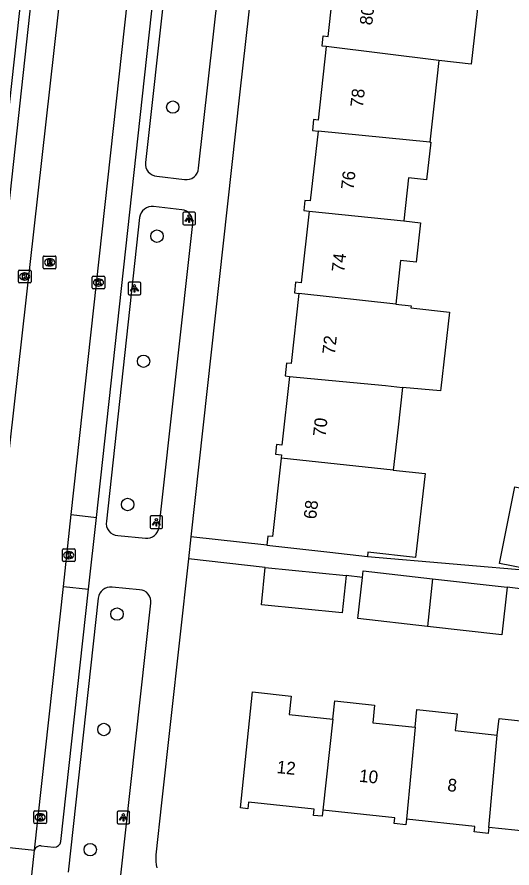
# Model space of a CAD drawing. Extents: x 162026 to 163499, y 387297 to 388169.
# Drawn here: x 162312.4 to 162351.5, y 387997 to 388064.1 of the extents above; entities that cross this region are included whole.
import ezdxf

# ---------------------------------------------------------------- set-up
doc = ezdxf.new("R2010")
doc.units = 0
for name, color, linetype in [('IMGEO_Boom', 7, 'Continuous'), ('IMGEO_Kolk', 7, 'Continuous'), ('IMGEO_Lichtpunt', 7, 'Continuous'), ('IMGEO_Pand', 7, 'Continuous'), ('IMGEO_Pand_nummerreeks', 7, 'Continuous'), ('IMGEO_Rijbaan_lokaal_gesloten', 7, 'Continuous'), ('IMGEO_Rioolput', 7, 'Continuous'), ('IMGEO_Voetpad_open', 7, 'Continuous')]:
    doc.layers.add(name, color=color, linetype=linetype)

msp = doc.modelspace()

# ---------------------------------------------------------------- linework, layer by layer
at = {"layer": 'IMGEO_Boom'}
for centre in [(162324.69, 388057.034), (162323.442, 388046.854), (162322.384, 388036.988), (162321.128, 388025.69), (162320.289, 388017.05), (162319.253, 388007.946), (162318.176, 387998.47)]:
    msp.add_circle(centre, 0.489, dxfattribs=at)
at = {"layer": 'IMGEO_Kolk'}
for p, q in [((162312.503, 388043.247), (162312.503, 388044.099)), ((162312.578, 388044.173), (162313.43, 388044.173)), ((162312.991, 388043.953), (162313.016, 388043.953)), ((162313.504, 388044.099), (162313.504, 388043.247)), ((162313.43, 388043.173), (162312.578, 388043.173)), ((162313.014, 388043.393), (162312.989, 388043.393)), ((162318.325, 388042.777), (162318.325, 388043.629)), ((162318.4, 388043.703), (162319.252, 388043.703)), ((162318.813, 388043.483), (162318.838, 388043.483)), ((162319.326, 388043.629), (162319.326, 388042.777)), ((162319.252, 388042.703), (162318.4, 388042.703)), ((162318.836, 388042.923), (162318.811, 388042.923)), ((162315.979, 388021.267), (162315.979, 388022.119)), ((162316.054, 388022.193), (162316.906, 388022.193)), ((162316.467, 388021.973), (162316.492, 388021.973)), ((162316.98, 388022.119), (162316.98, 388021.267)), ((162316.906, 388021.193), (162316.054, 388021.193)), ((162316.49, 388021.413), (162316.465, 388021.413)), ((162313.726, 388000.597), (162313.726, 388001.449)), ((162313.801, 388001.523), (162314.653, 388001.523)), ((162314.214, 388001.303), (162314.239, 388001.303)), ((162314.727, 388001.449), (162314.727, 388000.597)), ((162314.653, 388000.523), (162313.801, 388000.523)), ((162314.237, 388000.743), (162314.212, 388000.743))]:
    msp.add_line(p, q, dxfattribs=at)
for points in [[(162312.503, 388043.247), (162312.503, 388044.099)], [(162312.578, 388044.173), (162313.43, 388044.173)], [(162312.824, 388043.873), (162312.947, 388043.873), (162312.947, 388043.722), (162313.077, 388043.873), (162313.241, 388043.873), (162313.095, 388043.722), (162313.248, 388043.473), (162313.096, 388043.473), (162313.011, 388043.637), (162312.947, 388043.57), (162312.947, 388043.473), (162312.824, 388043.473), (162312.824, 388043.873)], [(162313.504, 388044.099), (162313.504, 388043.247)], [(162313.43, 388043.173), (162312.578, 388043.173)], [(162318.325, 388042.777), (162318.325, 388043.629)], [(162318.4, 388043.703), (162319.252, 388043.703)], [(162318.646, 388043.403), (162318.769, 388043.403), (162318.769, 388043.252), (162318.899, 388043.403), (162319.063, 388043.403), (162318.917, 388043.252), (162319.07, 388043.003), (162318.918, 388043.003), (162318.833, 388043.167), (162318.769, 388043.1), (162318.769, 388043.003), (162318.646, 388043.003), (162318.646, 388043.403)], [(162319.326, 388043.629), (162319.326, 388042.777)], [(162319.252, 388042.703), (162318.4, 388042.703)], [(162315.979, 388021.267), (162315.979, 388022.119)], [(162316.054, 388022.193), (162316.906, 388022.193)], [(162316.3, 388021.893), (162316.423, 388021.893), (162316.423, 388021.742), (162316.553, 388021.893), (162316.717, 388021.893), (162316.571, 388021.742), (162316.724, 388021.493), (162316.572, 388021.493), (162316.487, 388021.657), (162316.423, 388021.59), (162316.423, 388021.493), (162316.3, 388021.493), (162316.3, 388021.893)], [(162316.98, 388022.119), (162316.98, 388021.267)], [(162316.906, 388021.193), (162316.054, 388021.193)], [(162313.726, 388000.597), (162313.726, 388001.449)], [(162313.801, 388001.523), (162314.653, 388001.523)], [(162314.047, 388001.223), (162314.17, 388001.223), (162314.17, 388001.072), (162314.3, 388001.223), (162314.464, 388001.223), (162314.318, 388001.072), (162314.471, 388000.823), (162314.319, 388000.823), (162314.234, 388000.987), (162314.17, 388000.92), (162314.17, 388000.823), (162314.047, 388000.823), (162314.047, 388001.223)], [(162314.727, 388001.449), (162314.727, 388000.597)], [(162314.653, 388000.523), (162313.801, 388000.523)]]:
    msp.add_lwpolyline(points, dxfattribs=at)
for centre, start, end in [((162312.58, 388044.097), 91.55205, 178.44795), ((162312.58, 388044.097), 91.55205, 178.44795), ((162313.428, 388044.097), 1.55205, 88.44795), ((162313.428, 388044.097), 1.55205, 88.44795), ((162312.58, 388043.249), 181.55205, 268.44795), ((162312.58, 388043.249), 181.55205, 268.44795), ((162313.428, 388043.249), 271.55205, 358.44795), ((162313.428, 388043.249), 271.55205, 358.44795), ((162318.402, 388043.627), 91.55205, 178.44795), ((162318.402, 388043.627), 91.55205, 178.44795), ((162319.25, 388043.627), 1.55205, 88.44795), ((162319.25, 388043.627), 1.55205, 88.44795), ((162318.402, 388042.779), 181.55205, 268.44795), ((162318.402, 388042.779), 181.55205, 268.44795), ((162319.25, 388042.779), 271.55205, 358.44795), ((162319.25, 388042.779), 271.55205, 358.44795), ((162316.056, 388022.117), 91.55205, 178.44795), ((162316.056, 388022.117), 91.55205, 178.44795), ((162316.904, 388022.117), 1.55205, 88.44795), ((162316.904, 388022.117), 1.55205, 88.44795), ((162316.056, 388021.269), 181.55205, 268.44795), ((162316.056, 388021.269), 181.55205, 268.44795), ((162316.904, 388021.269), 271.55205, 358.44795), ((162316.904, 388021.269), 271.55205, 358.44795), ((162313.803, 388001.447), 91.55205, 178.44795), ((162313.803, 388001.447), 91.55205, 178.44795), ((162314.651, 388001.447), 1.55205, 88.44795), ((162314.651, 388001.447), 1.55205, 88.44795), ((162313.803, 388000.599), 181.55205, 268.44795), ((162313.803, 388000.599), 181.55205, 268.44795), ((162314.651, 388000.599), 271.55205, 358.44795), ((162314.651, 388000.599), 271.55205, 358.44795)]:
    msp.add_arc(centre, 0.0765, start, end, dxfattribs=at)
for centre, major_axis, ratio, start_param, end_param in [((162312.99, 388043.673), (-0.387, 0.002), 0.722429, 4.712389, 7.853982), ((162313.015, 388043.673), (-0.39, 0.002), 0.717154, 1.570796, 4.712389), ((162318.812, 388043.203), (-0.387, 0.002), 0.722429, 4.712389, 7.853982), ((162318.837, 388043.203), (-0.39, 0.002), 0.717154, 1.570796, 4.712389), ((162316.466, 388021.693), (-0.387, 0.002), 0.722429, 4.712389, 7.853982), ((162316.491, 388021.693), (-0.39, 0.002), 0.717154, 1.570796, 4.712389), ((162314.213, 388001.023), (-0.387, 0.002), 0.722429, 4.712389, 7.853982), ((162314.238, 388001.023), (-0.39, 0.002), 0.717154, 1.570796, 4.712389)]:
    msp.add_ellipse(centre, major_axis=major_axis, ratio=ratio, start_param=start_param, end_param=end_param, dxfattribs=at)
at = {"layer": 'IMGEO_Lichtpunt'}
for p, q in [((162325.486, 388048.64), (162325.486, 388047.833)), ((162325.486, 388048.64), (162325.486, 388047.833)), ((162326.388, 388048.735), (162325.58, 388048.735)), ((162326.388, 388048.735), (162325.58, 388048.735)), ((162326.482, 388047.833), (162326.482, 388048.64)), ((162326.482, 388047.833), (162326.482, 388048.64)), ((162325.58, 388047.739), (162326.388, 388047.739)), ((162325.58, 388047.739), (162326.388, 388047.739)), ((162322.065, 388043.229), (162321.257, 388043.229)), ((162322.065, 388043.229), (162321.257, 388043.229)), ((162321.163, 388043.134), (162321.163, 388042.327)), ((162321.163, 388043.134), (162321.163, 388042.327)), ((162322.159, 388042.327), (162322.159, 388043.134)), ((162322.159, 388042.327), (162322.159, 388043.134)), ((162321.257, 388042.233), (162322.065, 388042.233)), ((162321.257, 388042.233), (162322.065, 388042.233)), ((162322.894, 388024.694), (162322.894, 388023.887)), ((162322.894, 388024.694), (162322.894, 388023.887)), ((162323.796, 388024.789), (162322.988, 388024.789)), ((162323.796, 388024.789), (162322.988, 388024.789)), ((162323.89, 388023.887), (162323.89, 388024.694)), ((162323.89, 388023.887), (162323.89, 388024.694)), ((162322.988, 388023.793), (162323.796, 388023.793)), ((162322.988, 388023.793), (162323.796, 388023.793)), ((162320.292, 388001.411), (162320.292, 388000.604)), ((162320.292, 388001.411), (162320.292, 388000.604)), ((162321.194, 388001.506), (162320.386, 388001.506)), ((162321.194, 388001.506), (162320.386, 388001.506)), ((162321.288, 388000.604), (162321.288, 388001.411)), ((162321.288, 388000.604), (162321.288, 388001.411)), ((162320.386, 388000.51), (162321.194, 388000.51)), ((162320.386, 388000.51), (162321.194, 388000.51))]:
    msp.add_line(p, q, dxfattribs=at)
for points in [[(162325.86, 388048.304), (162325.899, 388048.276), (162325.711, 388048.014), (162325.673, 388048.041), (162325.86, 388048.304)], [(162325.962, 388048.256), (162326.009, 388048.256), (162326.009, 388047.934), (162325.962, 388047.934), (162325.962, 388048.256)], [(162326.072, 388048.276), (162326.11, 388048.303), (162326.297, 388048.041), (162326.258, 388048.013), (162326.072, 388048.276)], [(162321.537, 388042.798), (162321.576, 388042.77), (162321.388, 388042.508), (162321.35, 388042.535), (162321.537, 388042.798)], [(162321.639, 388042.75), (162321.686, 388042.75), (162321.686, 388042.428), (162321.639, 388042.428), (162321.639, 388042.75)], [(162321.749, 388042.77), (162321.787, 388042.797), (162321.974, 388042.535), (162321.935, 388042.507), (162321.749, 388042.77)], [(162323.268, 388024.358), (162323.307, 388024.33), (162323.119, 388024.068), (162323.081, 388024.095), (162323.268, 388024.358)], [(162323.37, 388024.31), (162323.417, 388024.31), (162323.417, 388023.988), (162323.37, 388023.988), (162323.37, 388024.31)], [(162323.48, 388024.33), (162323.518, 388024.357), (162323.705, 388024.095), (162323.666, 388024.067), (162323.48, 388024.33)], [(162320.666, 388001.075), (162320.705, 388001.047), (162320.517, 388000.785), (162320.479, 388000.812), (162320.666, 388001.075)], [(162320.768, 388001.027), (162320.815, 388001.027), (162320.815, 388000.705), (162320.768, 388000.705), (162320.768, 388001.027)], [(162320.878, 388001.047), (162320.916, 388001.074), (162321.103, 388000.812), (162321.064, 388000.784), (162320.878, 388001.047)]]:
    msp.add_lwpolyline(points, dxfattribs=at)
for centre in [(162325.985, 388048.438), (162321.662, 388042.932), (162323.393, 388024.492), (162320.791, 388001.209)]:
    msp.add_circle(centre, 0.0994, dxfattribs=at)
for centre, start, end in [((162325.58, 388048.64), 90, 180), ((162325.58, 388048.64), 90, 180), ((162326.388, 388048.64), 0, 90), ((162326.388, 388048.64), 0, 90), ((162325.58, 388047.833), 180, 270), ((162325.58, 388047.833), 180, 270), ((162326.388, 388047.833), 270, 0), ((162326.388, 388047.833), 270, 360), ((162321.257, 388043.134), 90, 180), ((162321.257, 388043.134), 90, 180), ((162322.065, 388043.134), 0, 90), ((162322.065, 388043.134), 0, 90), ((162321.257, 388042.327), 180, 270), ((162321.257, 388042.327), 180, 270), ((162322.065, 388042.327), 270, 0), ((162322.065, 388042.327), 270, 360), ((162322.988, 388024.694), 90, 180), ((162322.988, 388024.694), 90, 180), ((162323.796, 388024.694), 0, 90), ((162323.796, 388024.694), 0, 90), ((162322.988, 388023.887), 180, 270), ((162322.988, 388023.887), 180, 270), ((162323.796, 388023.887), 270, 0), ((162323.796, 388023.887), 270, 360), ((162320.386, 388001.411), 90, 180), ((162320.386, 388001.411), 90, 180), ((162321.194, 388001.411), 0, 90), ((162321.194, 388001.411), 0, 90), ((162320.386, 388000.604), 180, 270), ((162320.386, 388000.604), 180, 270), ((162321.194, 388000.604), 270, 0), ((162321.194, 388000.604), 270, 360)]:
    msp.add_arc(centre, 0.0946, start, end, dxfattribs=at)
at = {"layer": 'IMGEO_Pand'}
for points in [[(162336.803, 388061.801), (162336.47, 388061.843), (162336.559, 388062.642), (162336.953, 388062.598), (162337.57, 388068.132)], [(162348.963, 388066.913), (162348.239, 388060.414), (162345.694, 388060.699)], [(162336.803, 388061.801), (162336.158, 388056.014), (162335.807, 388056.053), (162335.712, 388055.194), (162336.156, 388055.145)], [(162345.694, 388060.699), (162336.803, 388061.801)], [(162345.694, 388060.699), (162345.346, 388057.572), (162344.979, 388054.273)], [(162336.156, 388055.145), (162335.541, 388049.63), (162335.119, 388049.677), (162335.03, 388048.881), (162335.441, 388048.835)], [(162344.979, 388054.273), (162336.156, 388055.145)], [(162344.979, 388054.273), (162345.047, 388054.265), (162344.715, 388051.289), (162343.292, 388051.448), (162342.914, 388048.062)], [(162335.441, 388048.835), (162334.809, 388043.175), (162334.379, 388043.223), (162334.284, 388042.377), (162334.64, 388042.337)], [(162335.441, 388048.835), (162342.914, 388048.062)], [(162342.914, 388048.062), (162344.238, 388047.914), (162343.892, 388044.81), (162342.672, 388044.946), (162342.287, 388041.49)], [(162334.64, 388042.337), (162334.023, 388036.801), (162333.662, 388036.841), (162333.55, 388035.837), (162333.893, 388035.799)], [(162342.287, 388041.49), (162334.64, 388042.337)], [(162342.287, 388041.49), (162343.503, 388041.354), (162343.486, 388041.205), (162346.517, 388040.866), (162345.849, 388034.874), (162345.825, 388034.653), (162342.816, 388034.922)], [(162333.893, 388035.799), (162333.288, 388030.375), (162332.878, 388030.421), (162332.792, 388029.651), (162333.267, 388029.598), (162333.239, 388029.351)], [(162333.893, 388035.799), (162341.476, 388035.071), (162342.816, 388034.922)], [(162342.816, 388034.922), (162342.467, 388031.79), (162342.093, 388028.411)], [(162333.239, 388029.351), (162332.549, 388023.158), (162332.186, 388023.199), (162332.106, 388022.482)], [(162342.093, 388028.411), (162333.239, 388029.351)], [(162342.093, 388028.411), (162344.596, 388028.132), (162343.857, 388021.501), (162340.083, 388021.922), (162340.047, 388021.596)], [(162353.582, 388020.423), (162350.47, 388021.05), (162351.683, 388027.083), (162354.69, 388026.478)], [(162332.106, 388022.482), (162337.076, 388021.927), (162340.047, 388021.596)], [(162338.361, 388020.085), (162338.066, 388017.143), (162331.679, 388017.785), (162331.975, 388020.727)], [(162331.975, 388020.727), (162338.361, 388020.085)], [(162339.66, 388019.936), (162339.721, 388020.47), (162345.199, 388019.84)], [(162344.79, 388016.076), (162339.289, 388016.709), (162339.66, 388019.936)], [(162345.199, 388019.84), (162344.79, 388016.076)], [(162345.199, 388019.84), (162351.083, 388019.163)], [(162351.083, 388019.163), (162350.651, 388015.403), (162344.79, 388016.076)], [(162336.522, 388001.589), (162336.471, 388001.1), (162335.786, 388001.173), (162335.838, 388001.66), (162330.661, 388002.209), (162330.607, 388001.701), (162330.022, 388001.763), (162330.99, 388010.903), (162334.028, 388010.581), (162333.875, 388009.139), (162337.329, 388008.773)], [(162337.329, 388008.773), (162337.48, 388010.196), (162340.617, 388009.864), (162340.47, 388008.481), (162343.814, 388008.127)], [(162343.814, 388008.127), (162343.962, 388009.524), (162347.122, 388009.189), (162346.982, 388007.859), (162350.298, 388007.508)], [(162337.329, 388008.773), (162336.522, 388001.589)], [(162350.298, 388007.508), (162350.435, 388008.809), (162353.568, 388008.477), (162353.428, 388007.15), (162356.66, 388006.807)], [(162343.814, 388008.127), (162343.135, 388000.876)], [(162349.64, 388000.215), (162350.298, 388007.508)], [(162343.135, 388000.876), (162343.088, 388000.434), (162342.16, 388000.532), (162342.208, 388000.987), (162336.522, 388001.589)], [(162349.64, 388000.215), (162349.617, 388000), (162349.59, 387999.745), (162348.474, 387999.863), (162348.489, 388000), (162348.521, 388000.306), (162343.135, 388000.876)], [(162355.855, 387999.48), (162355.814, 387999.085), (162354.932, 387999.179), (162354.982, 387999.65), (162351.673, 388000), (162349.64, 388000.215)]]:
    msp.add_lwpolyline(points, dxfattribs=at)
at = {"layer": 'IMGEO_Rijbaan_lokaal_gesloten'}
for points in [[(162322.33, 388127.341), (162316.573, 388072.788), (162311.197, 388024.928)], [(162316.68, 388024.895), (162320.461, 388059.412), (162325.891, 388108.842)], [(162316.059, 388019.229), (162316.68, 388024.895)], [(162313.781, 387998.425), (162316.059, 388019.229)], [(162308.286, 387999.012), (162313.781, 387998.425)], [(162313.017, 387991.301), (162313.781, 387998.425)]]:
    msp.add_lwpolyline(points, dxfattribs=at)
at = {"layer": 'IMGEO_Rioolput'}
for p, q in [((162314.471, 388044.362), (162314.471, 388045.214)), ((162314.546, 388045.288), (162315.398, 388045.288)), ((162315.472, 388045.214), (162315.472, 388044.362)), ((162314.982, 388044.508), (162314.957, 388044.508)), ((162314.959, 388045.068), (162314.984, 388045.068)), ((162315.398, 388044.288), (162314.546, 388044.288))]:
    msp.add_line(p, q, dxfattribs=at)
for points in [[(162314.471, 388044.362), (162314.471, 388045.214)], [(162314.546, 388045.288), (162315.398, 388045.288)], [(162315.472, 388045.214), (162315.472, 388044.362)], [(162315.06, 388044.986), (162314.808, 388044.988), (162314.808, 388044.588)], [(162314.808, 388044.588), (162314.932, 388044.588), (162314.932, 388044.75), (162314.943, 388044.75)], [(162314.986, 388044.907), (162314.932, 388044.907), (162314.932, 388044.826)], [(162314.932, 388044.826), (162314.984, 388044.826)], [(162314.99, 388044.721), (162315.061, 388044.588), (162315.201, 388044.588), (162315.136, 388044.714)], [(162315.398, 388044.288), (162314.546, 388044.288)]]:
    msp.add_lwpolyline(points, dxfattribs=at)
for centre, radius, start, end in [((162314.548, 388045.212), 0.0765, 91.55205, 178.44795), ((162314.548, 388045.212), 0.0765, 91.55205, 178.44795), ((162315.396, 388045.212), 0.0765, 1.55205, 88.44795), ((162315.396, 388045.212), 0.0765, 1.55205, 88.44795), ((162314.942, 388044.697), 0.0533, 26.02933, 88.69889), ((162314.968, 388045.015), 0.19, 274.7715, 282.96867), ((162314.992, 388044.811), 0.0964, 77.00612, 93.18647), ((162315.006, 388044.868), 0.0378, 276.66336, 79.67722), ((162315.059, 388044.876), 0.109, 350.36119, 89.41601), ((162315.057, 388044.876), 0.112, 277.58423, 350.98172), ((162315.041, 388044.661), 0.108, 29.51342, 73.79051), ((162314.548, 388044.364), 0.0765, 181.55205, 268.44795), ((162314.548, 388044.364), 0.0765, 181.55205, 268.44795), ((162315.396, 388044.364), 0.0765, 271.55205, 358.44795), ((162315.396, 388044.364), 0.0765, 271.55205, 358.44795)]:
    msp.add_arc(centre, radius, start, end, dxfattribs=at)
for centre, major_axis, ratio, start_param, end_param in [((162314.958, 388044.788), (-0.387, 0.002), 0.722429, 4.712389, 7.853982), ((162314.983, 388044.788), (-0.39, 0.002), 0.717154, 1.570796, 4.712389)]:
    msp.add_ellipse(centre, major_axis=major_axis, ratio=ratio, start_param=start_param, end_param=end_param, dxfattribs=at)
at = {"layer": 'IMGEO_Voetpad_open'}
for points in [[(162309.116, 388025.162), (162314.339, 388072.852), (162320.247, 388126.635)], [(162318.658, 388024.678), (162322.456, 388059.349), (162327.858, 388108.626)], [(162335.532, 388107.58), (162329.96, 388057.999), (162326.113, 388023.143)], [(162314.444, 388081.495), (162311.416, 388053.857)], [(162325.605, 388080.426), (162322.548, 388052.662)], [(162326.732, 388052.209), (162329.834, 388079.957)], [(162323.439, 388051.58), (162325.624, 388051.334)], [(162325.4, 388048.934), (162323.181, 388049.187)], [(162322.077, 388048.321), (162319.462, 388024.367)], [(162323.607, 388023.913), (162326.262, 388047.85)], [(162316.68, 388024.895), (162318.658, 388024.678)], [(162318.037, 388019.012), (162318.658, 388024.678)], [(162320.343, 388023.254), (162322.528, 388023.028)], [(162326.113, 388023.143), (162325.92, 388021.395)], [(162332.106, 388022.482), (162326.113, 388023.143)], [(162325.92, 388021.395), (162323.799, 388002.174), (162323.361, 387998.057)], [(162331.975, 388020.727), (162325.92, 388021.395)], [(162340.047, 388021.596), (162353.582, 388020.423)], [(162339.66, 388019.936), (162338.361, 388020.085)], [(162315.859, 387999.123), (162318.037, 388019.012)], [(162316.059, 388019.229), (162318.037, 388019.012)], [(162322.07, 388018.966), (162319.909, 388019.181)], [(162352.549, 388018.995), (162351.083, 388019.163)], [(162318.798, 388018.312), (162316.447, 387996.689)], [(162320.576, 387996.215), (162322.954, 388017.905)], [(162314.314, 387998.773), (162315.31, 387998.675)]]:
    msp.add_lwpolyline(points, dxfattribs=at)
for centre, radius, start, end in [((162323.49, 388052.53), 0.951, 172.01479, 266.92641), ((162325.794, 388052.258), 0.939, 259.58103, 357.01606), ((162323.061, 388048.203), 0.991, 83.06598, 173.15673), ((162325.297, 388047.967), 0.972, 353.08101, 83.90263), ((162320.373, 388024.183), 0.929, 168.5805, 268.14656), ((162322.634, 388023.999), 0.977, 263.79516, 354.92232), ((162319.797, 388018.179), 1.008, 83.64411, 172.41938), ((162322.029, 388018.033), 0.934, 352.1101, 87.49042), ((162315.357, 387999.178), 0.505, 264.63477, 353.79612), ((162314.264, 387998.267), 0.509, 84.39733, 161.88436), ((162326.553, 387997.742), 3.208, 174.35897, 192.94547)]:
    msp.add_arc(centre, radius, start, end, dxfattribs=at)

# ---------------------------------------------------------------- texts
at = {"layer": 'IMGEO_Pand_nummerreeks'}
for s, rotation, p in [('80', 83.52743, (162340.422, 388063.457)), ('78', 83.52743, (162339.686, 388056.965)), ('76', 83.52743, (162338.949, 388050.469)), ('74', 83.52743, (162338.212, 388043.976)), ('72', 83.52579, (162337.475, 388037.48)), ('70', 83.52743, (162336.739, 388030.993)), ('68', 83.52579, (162336.003, 388024.5)), ('12', 353.99846, (162332.856, 388004.513)), ('10', 353.99846, (162339.363, 388003.828)), ('8', 353.99846, (162346.323, 388003.097))]:
    msp.add_text(s, height=1, rotation=rotation, dxfattribs=at).set_placement(p)

doc.saveas('drawing.dxf')
